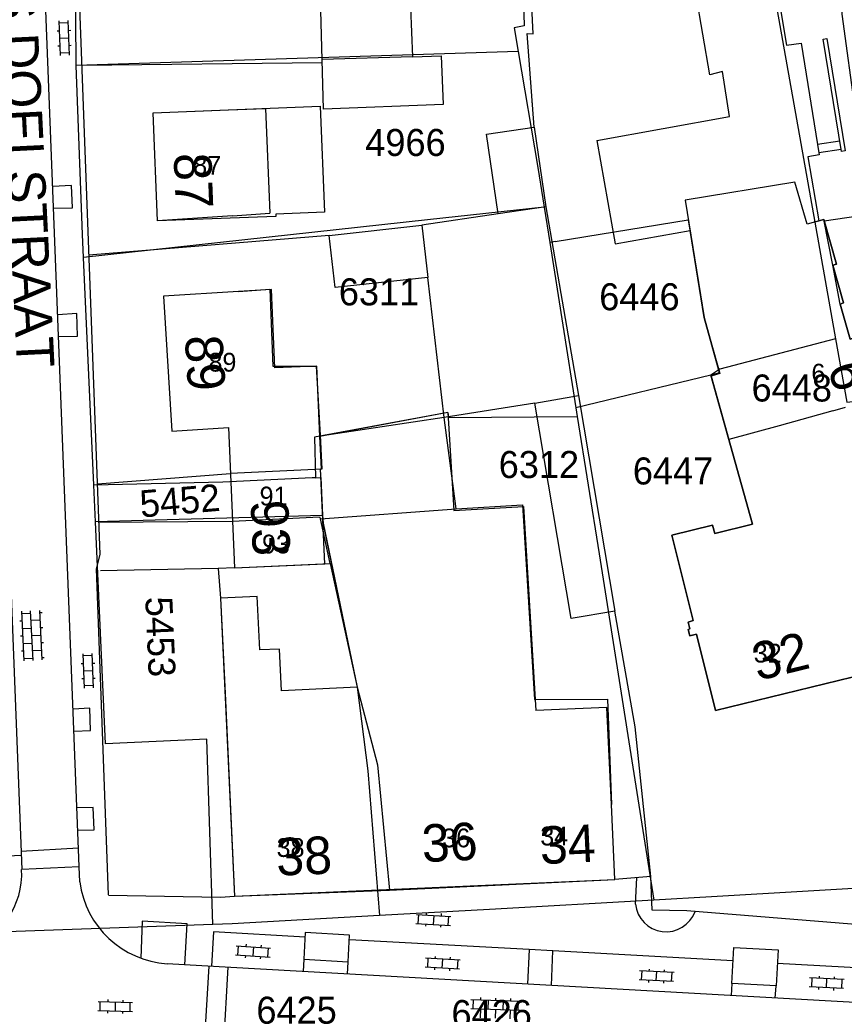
# Model space of a CAD drawing. Extents: x 148816 to 151297, y 399515 to 402500.
# Drawn here: x 150275.9 to 150330.8, y 399819.8 to 399886 of the extents above; entities that cross this region are included whole.
import ezdxf

# ---------------------------------------------------------------- set-up
doc = ezdxf.new("R2010")
doc.units = 0
for name, color, linetype in [('B01 Hoofdgebouw  [D] Norm', 7, 'Continuous'), ('B01 Hoofdgebouw  [T] Norm', 7, 'Continuous'), ('B01 hoofgebouw', 7, 'Continuous'), ('B02 Bijgebouw  [D] Norm', 7, 'Continuous'), ('B02 Bijgebouw  [T] Norm', 7, 'Continuous'), ('B07 Tussenmuur  [D] Norm', 7, 'Continuous'), ('G01 perceelsgrens', 7, 'Continuous'), ('S02 Open verharding  Norm', 7, 'Continuous'), ('T01 Muur  [T] Norm', 7, 'Continuous'), ('T04 Haag heg  [D] Gem', 7, 'Continuous'), ('V00 Kant verharding algemeen  [T] Norm', 7, 'Continuous'), ('V00 Kant verharding algemeen secundair  [T] Gem', 7, 'Continuous'), ('V00 Kant verharding algemeen secundair  [T] Norm', 7, 'Continuous'), ('V06 Kant onverhard  [T] Gem', 7, 'Continuous'), ('Z01 perceelnummer', 7, 'Continuous'), ('Z02 huisnummer', 7, 'Continuous'), ('Z02 Huisnummer  [Tekst] Norm', 7, 'Continuous'), ('Z06 straatnaam', 7, 'Continuous')]:
    doc.layers.add(name, color=color, linetype=linetype)

msp = doc.modelspace()

# ---------------------------------------------------------------- linework, layer by layer
at = {"layer": 'B01 Hoofdgebouw  [D] Norm'}
for points in [[(150314.345, 399877.954), (150315.587, 399871.065), (150320.571, 399871.964)], [(150290.48, 399867.89), (150292.574, 399868.052), (150292.772, 399862.915), (150295.67, 399862.916), (150295.915, 399858.313), (150296.037, 399856.05), (150289.961, 399855.771)], [(150290.097, 399852.594), (150295.887, 399852.894), (150295.939, 399852.742), (150304.982, 399853.408), (150304.19, 399859.506), (150295.918, 399858.256)], [(150304.982, 399853.408), (150309.402, 399853.676), (150310.205, 399840.709), (150315.059, 399840.752), (150315.33, 399833.72)], [(150296.6, 399849.77), (150295.939, 399852.742)]]:
    msp.add_lwpolyline(points, dxfattribs=at)
at = {"layer": 'B01 Hoofdgebouw  [T] Norm'}
for p, q in [((150290.48, 399867.89), (150285.49, 399867.58)), ((150285.49, 399867.58), (150286.05, 399858.6)), ((150321.95, 399862.32), (150322.538, 399862.481)), ((150321.95, 399862.32), (150324.72, 399852.39)), ((150286.05, 399858.6), (150289.83, 399858.84)), ((150289.83, 399858.84), (150290.23, 399849.49)), ((150322.07, 399852.34), (150319.36, 399851.67)), ((150322.21, 399851.77), (150322.07, 399852.34)), ((150324.72, 399852.39), (150322.21, 399851.77)), ((150319.36, 399851.67), (150320.77, 399845.98)), ((150290.23, 399849.49), (150296.6, 399849.77)), ((150296.6, 399849.77), (150298.4, 399841.54)), ((150291.74, 399847.58), (150289.29, 399847.47)), ((150289.29, 399847.47), (150289.59, 399841.13)), ((150291.91, 399844.02), (150291.74, 399847.58)), ((150320.77, 399845.98), (150320.44, 399845.86)), ((150320.44, 399845.86), (150320.55, 399845.43)), ((150320.55, 399845.43), (150320.45, 399845.38)), ((150320.45, 399845.38), (150320.55, 399844.97)), ((150320.55, 399844.97), (150321, 399845.06)), ((150321, 399845.06), (150322.26, 399839.98)), ((150293.21, 399844.08), (150291.91, 399844.02)), ((150293.34, 399841.3), (150293.21, 399844.08)), ((150322.26, 399839.98), (150332.27, 399842.43)), ((150298.4, 399841.54), (150293.34, 399841.3)), ((150289.59, 399841.13), (150290.23, 399827.62)), ((150315.56, 399828.73), (150315.33, 399833.72)), ((150300.55, 399828.03), (150315.56, 399828.73)), ((150290.23, 399827.62), (150300.55, 399828.03))]:
    msp.add_line(p, q, dxfattribs=at)
for points in [[(150314.345, 399877.954), (150323.202, 399879.551), (150322.731, 399882.544), (150321.891, 399882.317), (150320.94, 399887.766), (150320.251, 399887.786), (150320.26, 399888.096), (150320.759, 399888.081), (150321.099, 399899.276), (150320.599, 399899.291), (150320.608, 399899.601), (150328.212, 399899.382), (150327.855, 399887.583), (150326.426, 399887.626), (150326.989, 399884.303), (150327.957, 399884.44), (150329.17, 399876.992), (150328.42, 399876.87), (150329.153, 399872.591), (150329.477, 399872.676)], [(150329.474, 399872.682), (150330.31, 399869.705), (150330.069, 399869.637), (150330.796, 399867.13), (150330.56, 399867.048), (150331.223, 399864.721), (150331.729, 399864.891), (150333.258, 399863.928), (150333.019, 399863.523), (150333.264, 399862.595), (150333.699, 399862.346), (150332.798, 399860.723), (150331.756, 399860.441)], [(150322.538, 399862.481), (150321.515, 399866.15), (150320.571, 399871.964)]]:
    msp.add_lwpolyline(points, dxfattribs=at)
msp.add_lwpolyline([(150284.81, 399879.79), (150295.932, 399880.223), (150296.206, 399873.168), (150292.968, 399873.042), (150292.974, 399872.891), (150285.09, 399872.59)], close=True, dxfattribs=at)
at = {"layer": 'B01 hoofgebouw'}
for points in [[(150290.08, 399872.93), (150285.09, 399872.59), (150284.81, 399879.79), (150289.81, 399879.98)], [(150289.81, 399879.98), (150292.293, 399880.074), (150292.564, 399873.099)], [(150331.223, 399864.721), (150330.56, 399867.048), (150330.796, 399867.13), (150330.069, 399869.637), (150330.31, 399869.705), (150329.474, 399872.682), (150328.37, 399872.369), (150327.549, 399875.174), (150320.245, 399873.974)], [(150320.245, 399873.974), (150321.515, 399866.15), (150322.538, 399862.481), (150321.95, 399862.32)], [(150290.08, 399872.93), (150292.564, 399873.099)], [(150292.686, 399868.027), (150290.48, 399867.89)], [(150295.908, 399858.24), (150295.702, 399862.927), (150292.917, 399862.804), (150292.686, 399868.027)], [(150290.48, 399867.89), (150285.49, 399867.58), (150286.05, 399858.6), (150289.83, 399858.84), (150290.23, 399849.49), (150296.234, 399849.754)], [(150335.61, 399826.07), (150335.96, 399834.35), (150334.26, 399834.4), (150332.27, 399842.43), (150322.26, 399839.98), (150321, 399845.06), (150320.55, 399844.97), (150320.45, 399845.38), (150320.55, 399845.43), (150320.44, 399845.86), (150320.77, 399845.98), (150319.36, 399851.67), (150322.07, 399852.34), (150322.21, 399851.77), (150324.72, 399852.39), (150321.95, 399862.32)], [(150304.44, 399859.83), (150295.908, 399858.24)], [(150304.44, 399859.83), (150304.829, 399853.299), (150309.479, 399853.576), (150310.287, 399839.987)], [(150296.234, 399849.754), (150295.955, 399856.081), (150296.004, 399856.083), (150295.908, 399858.24)], [(150296.114, 399852.475), (150298.4, 399841.54), (150293.34, 399841.3), (150293.21, 399844.08), (150291.91, 399844.02), (150291.74, 399847.58), (150289.29, 399847.47), (150290.23, 399827.62), (150315.56, 399828.73), (150315.33, 399833.72)], [(150315.33, 399833.72), (150315.032, 399840.195), (150310.287, 399839.987)]]:
    msp.add_lwpolyline(points, dxfattribs=at)
at = {"layer": 'B02 Bijgebouw  [D] Norm'}
msp.add_lwpolyline([(150296.139, 399880.03), (150295.961, 399886.598), (150301.954, 399886.797), (150302.081, 399883.514), (150303.997, 399883.588)], dxfattribs=at)
for points in [[(150307.793, 399873.069), (150307.011, 399878.379), (150310.183, 399878.846), (150310.965, 399873.536)], [(150302.703, 399872.315), (150303.09, 399868.833), (150296.919, 399868.147), (150296.532, 399871.63)], [(150313.131, 399860.956), (150315.566, 399846.604), (150312.654, 399846.11), (150310.219, 399860.462)]]:
    msp.add_lwpolyline(points, close=True, dxfattribs=at)
at = {"layer": 'B02 Bijgebouw  [T] Norm'}
msp.add_lwpolyline([(150303.997, 399883.588), (150304.123, 399880.341), (150296.139, 399880.03)], dxfattribs=at)
at = {"layer": 'B07 Tussenmuur  [D] Norm'}
msp.add_line((150302.081, 399883.514), (150296.049, 399883.35), dxfattribs=at)
msp.add_line((150302.081, 399883.514), (150296.049, 399883.35), dxfattribs=at)
msp.add_lwpolyline([(150298.4, 399841.54), (150299.741, 399836.379), (150300.55, 399828.03)], dxfattribs=at)
msp.add_lwpolyline([(150298.4, 399841.54), (150299.741, 399836.379), (150300.55, 399828.03)], dxfattribs=at)
at = {"layer": 'G01 perceelsgrens'}
for points in [[(150328.208, 399902.474), (150327.612, 399887.369), (150326.261, 399887.225), (150328.878, 399872.513)], [(150309.298, 399893.451), (150309.523, 399885.582), (150308.856, 399885.453), (150309.125, 399883.867)], [(150279.68, 399882.949), (150279.607, 399892.352)], [(150309.125, 399883.867), (150279.68, 399882.949)], [(150309.125, 399883.867), (150310.434, 399876.146), (150310.85, 399873.517)], [(150280.171, 399870.148), (150280.103, 399871.68), (150279.68, 399882.949)], [(150310.85, 399873.517), (150303.083, 399872.664), (150280.171, 399870.148)], [(150310.85, 399873.517), (150311.222, 399871.16)], [(150311.59, 399871.22), (150320.448, 399872.673), (150321.511, 399866.125), (150322.478, 399862.674)], [(150331.009, 399860.527), (150332.798, 399860.723), (150333.264, 399862.595), (150333.258, 399863.928), (150331.729, 399864.891), (150331.223, 399864.721), (150330.56, 399867.048), (150330.069, 399869.637), (150329.474, 399872.682), (150328.878, 399872.513)], [(150328.878, 399872.513), (150330.26, 399864.74)], [(150311.59, 399871.22), (150311.222, 399871.16)], [(150311.222, 399871.16), (150312.962, 399860.15)], [(150280.847, 399855.002), (150280.171, 399870.148)], [(150330.26, 399864.74), (150322.54, 399862.716), (150322.478, 399862.674)], [(150330.26, 399864.74), (150331.009, 399860.527)], [(150322.478, 399862.674), (150321.95, 399862.32), (150312.962, 399860.15)], [(150322.478, 399862.674), (150322.549, 399862.421), (150321.962, 399862.255), (150323.149, 399858.033)], [(150312.962, 399860.15), (150313.054, 399859.57)], [(150330.066, 399859.954), (150330.915, 399860.192)], [(150304.44, 399859.83), (150295.544, 399858.18), (150295.62, 399855.474)], [(150304.44, 399859.83), (150304.474, 399859.51)], [(150304.474, 399859.51), (150313.054, 399859.57)], [(150313.054, 399859.57), (150314.501, 399850.415), (150318.162, 399827.354)], [(150330.066, 399859.954), (150326.503, 399858.953)], [(150326.503, 399858.953), (150323.149, 399858.033)], [(150295.62, 399855.474), (150295.385, 399855.485), (150289.452, 399855.2), (150280.847, 399855.002)], [(150295.62, 399855.474), (150295.981, 399855.496)], [(150295.981, 399855.496), (150296.092, 399852.983)], [(150280.956, 399852.559), (150280.847, 399855.002)], [(150296.092, 399852.983), (150280.956, 399852.559)], [(150296.092, 399852.983), (150296.115, 399852.463), (150298.4, 399841.54), (150299.091, 399835.966), (150299.879, 399826.325)], [(150288.768, 399825.727), (150288.384, 399838.089), (150281.616, 399837.769), (150280.956, 399852.559)], [(150334.863, 399828.323), (150321.993, 399827.569), (150318.162, 399827.354)], [(150318.162, 399827.354), (150307.199, 399826.737), (150299.879, 399826.325)], [(150299.879, 399826.325), (150290.062, 399825.772), (150288.768, 399825.727)], [(150288.768, 399825.727), (150271.907, 399825.132)]]:
    msp.add_lwpolyline(points, dxfattribs=at)
at = {"layer": 'S02 Open verharding  Norm'}
for p, q in [((150278.622, 399883.609), (150278.536, 399885.907)), ((150279.222, 399883.631), (150279.136, 399885.929)), ((150278.411, 399885.252), (150278.561, 399885.257)), ((150279.142, 399885.779), (150278.542, 399885.757)), ((150279.16, 399885.28), (150279.31, 399885.285)), ((150278.579, 399884.758), (150279.179, 399884.78)), ((150278.448, 399884.253), (150278.598, 399884.258)), ((150279.197, 399884.281), (150279.347, 399884.286)), ((150279.216, 399883.781), (150278.616, 399883.759)), ((150276.207, 399843.297), (150276.042, 399846.593)), ((150276.05, 399846.443), (150276.649, 399846.473)), ((150276.807, 399843.327), (150276.641, 399846.623)), ((150277.406, 399843.357), (150277.241, 399846.653)), ((150277.248, 399846.503), (150277.398, 399846.511)), ((150276.075, 399845.944), (150275.925, 399845.936)), ((150276.1, 399845.444), (150276.699, 399845.474)), ((150277.273, 399846.004), (150276.674, 399845.974)), ((150277.298, 399845.504), (150277.448, 399845.512)), ((150276.125, 399844.945), (150275.975, 399844.937)), ((150276.724, 399844.975), (150277.323, 399845.005)), ((150276.15, 399844.446), (150276.749, 399844.476)), ((150277.348, 399844.506), (150277.498, 399844.513)), ((150276.175, 399843.946), (150276.025, 399843.939)), ((150276.2, 399843.447), (150276.799, 399843.477)), ((150276.774, 399843.976), (150277.373, 399844.006)), ((150277.398, 399843.507), (150277.548, 399843.514)), ((150280.217, 399841.472), (150280.131, 399843.77)), ((150280.737, 399843.642), (150280.137, 399843.62)), ((150280.817, 399841.494), (150280.731, 399843.792)), ((150280.006, 399843.115), (150280.156, 399843.12)), ((150280.755, 399843.143), (150280.905, 399843.148)), ((150280.043, 399842.116), (150280.193, 399842.121)), ((150280.174, 399842.621), (150280.774, 399842.643)), ((150280.792, 399842.144), (150280.942, 399842.149)), ((150280.811, 399841.644), (150280.211, 399841.622)), ((150302.34, 399826.403), (150304.636, 399826.272)), ((150302.456, 399825.795), (150302.49, 399826.394)), ((150302.997, 399826.516), (150302.989, 399826.366)), ((150303.488, 399826.338), (150303.454, 399825.738)), ((150303.996, 399826.459), (150303.987, 399826.309)), ((150304.452, 399825.682), (150304.486, 399826.281)), ((150302.306, 399825.804), (150304.602, 399825.673)), ((150302.955, 399825.767), (150302.946, 399825.617)), ((150303.953, 399825.71), (150303.945, 399825.56)), ((150290.33, 399824.309), (150292.626, 399824.168)), ((150290.444, 399823.701), (150290.48, 399824.3)), ((150290.988, 399824.419), (150290.979, 399824.269)), ((150291.478, 399824.238), (150291.442, 399823.64)), ((150291.987, 399824.358), (150291.977, 399824.208)), ((150290.294, 399823.71), (150292.59, 399823.569)), ((150290.943, 399823.67), (150290.933, 399823.52)), ((150291.941, 399823.609), (150291.932, 399823.459)), ((150292.44, 399823.578), (150292.476, 399824.177)), ((150303.597, 399823.457), (150303.605, 399823.607)), ((150305.244, 399823.369), (150302.948, 399823.492)), ((150303.097, 399823.484), (150303.065, 399822.885)), ((150304.064, 399822.831), (150304.096, 399823.431)), ((150304.595, 399823.404), (150304.603, 399823.554)), ((150305.095, 399823.377), (150305.063, 399822.778)), ((150305.212, 399822.77), (150302.916, 399822.893)), ((150303.557, 399822.708), (150303.565, 399822.858)), ((150304.555, 399822.655), (150304.563, 399822.805)), ((150319.497, 399822.533), (150317.201, 399822.656)), ((150317.35, 399822.648), (150317.318, 399822.049)), ((150317.85, 399822.621), (150317.858, 399822.771)), ((150318.317, 399821.995), (150318.349, 399822.595)), ((150318.848, 399822.568), (150318.856, 399822.718)), ((150319.348, 399822.541), (150319.316, 399821.942)), ((150329.18, 399822.15), (150329.188, 399822.3)), ((150319.465, 399821.934), (150317.169, 399822.057)), ((150317.81, 399821.872), (150317.818, 399822.022)), ((150318.808, 399821.819), (150318.816, 399821.969)), ((150330.827, 399822.062), (150328.531, 399822.185)), ((150328.68, 399822.177), (150328.648, 399821.578)), ((150329.647, 399821.524), (150329.679, 399822.124)), ((150330.178, 399822.097), (150330.186, 399822.247)), ((150330.678, 399822.07), (150330.646, 399821.471)), ((150330.795, 399821.463), (150328.499, 399821.586)), ((150329.14, 399821.401), (150329.148, 399821.551)), ((150330.138, 399821.348), (150330.146, 399821.498)), ((150281.131, 399820.598), (150283.43, 399820.54)), ((150281.266, 399819.994), (150281.281, 399820.594)), ((150281.784, 399820.731), (150281.781, 399820.581)), ((150282.28, 399820.569), (150282.266, 399819.969)), ((150282.784, 399820.706), (150282.78, 399820.556)), ((150283.265, 399819.944), (150283.28, 399820.544)), ((150305.973, 399820.737), (150309.271, 399820.638)), ((150306.123, 399820.733), (150306.105, 399820.133)), ((150306.622, 399820.718), (150306.627, 399820.868)), ((150307.122, 399820.703), (150307.104, 399820.103)), ((150307.622, 399820.688), (150307.626, 399820.838)), ((150308.122, 399820.673), (150308.104, 399820.073)), ((150308.621, 399820.658), (150308.626, 399820.808)), ((150309.121, 399820.643), (150309.103, 399820.043)), ((150281.116, 399819.998), (150283.415, 399819.94)), ((150281.766, 399819.982), (150281.762, 399819.832)), ((150282.765, 399819.957), (150282.762, 399819.807)), ((150305.955, 399820.137), (150309.253, 399820.039)), ((150306.604, 399820.118), (150306.587, 399819.518)), ((150307.604, 399820.088), (150307.586, 399819.488)), ((150308.586, 399819.458), (150308.604, 399820.058))]:
    msp.add_line(p, q, dxfattribs=at)
at = {"layer": 'T01 Muur  [T] Norm'}
msp.add_lwpolyline([(150329.431, 399884.7), (150329.683, 399884.745), (150330.897, 399877.261), (150330.658, 399877.222), (150329.431, 399884.7)], dxfattribs=at)
at = {"layer": 'T04 Haag heg  [D] Gem'}
for p, q in [((150296.058, 399883.116), (150280.056, 399882.949)), ((150296.532, 399871.63), (150280.525, 399870.309)), ((150281.09, 399855.085), (150289.961, 399855.771)), ((150281.156, 399852.52), (150290.097, 399852.594)), ((150289.135, 399849.441), (150281.282, 399849.289))]:
    msp.add_line(p, q, dxfattribs=at)
for points in [[(150309.723, 399885.069), (150310.105, 399885.047), (150309.285, 399901.883)], [(150310.183, 399878.846), (150309.723, 399885.069)], [(150309.976, 399880.469), (150309.976, 399880.469)], [(150310.965, 399873.536), (150313.131, 399860.956)], [(150307.793, 399873.069), (150302.703, 399872.315)], [(150310.219, 399860.462), (150304.19, 399859.506), (150303.09, 399868.833)], [(150290.23, 399849.49), (150289.135, 399849.441)], [(150289.135, 399849.441), (150289.29, 399847.47)], [(150317.95, 399828.93), (150316.903, 399838.908), (150315.566, 399846.604)]]:
    msp.add_lwpolyline(points, dxfattribs=at)
at = {"layer": 'V00 Kant verharding algemeen  [T] Norm'}
for p, q in [((150317.95, 399828.93), (150315.56, 399828.73)), ((150318.05, 399826.68), (150317.95, 399828.93)), ((150320.35, 399826.64), (150318.05, 399826.68)), ((150332.15, 399825.69), (150320.35, 399826.64))]:
    msp.add_line(p, q, dxfattribs=at)
for points in [[(150279.875, 399829.592), (150277.518, 399890.054), (150276.415, 399913.833), (150274.799, 399916.237), (150272.927, 399964.275), (150272.256, 399979.477)], [(150281.834, 399827.705), (150281.023, 399849.422), (150281.264, 399850.384), (150279.268, 399904.177), (150279.152, 399904.151), (150278.584, 399919.605)], [(150273.246, 399899.138), (150273.676, 399889.94), (150276.042, 399829.402)], [(150329.055, 399877.699), (150330.541, 399877.932)], [(150330.636, 399877.354), (150329.15, 399877.117)], [(150278.169, 399873.43), (150279.421, 399873.47), (150279.363, 399874.951), (150278.111, 399874.893)], [(150329.498, 399872.598), (150332.514, 399873.033), (150333.25, 399867.708)], [(150278.513, 399864.886), (150279.755, 399864.919), (150279.706, 399866.417), (150278.456, 399866.344)], [(150279.53, 399838.62), (150280.629, 399838.651), (150280.573, 399840.151), (150279.473, 399840.084)], [(150279.781, 399832.016), (150280.866, 399832.04), (150280.81, 399833.52), (150279.73, 399833.498)], [(150279.914, 399828.572), (150279.873, 399829.58)], [(150316.925, 399827.092), (150317.023, 399828.852)], [(150281.836, 399827.697), (150289.284, 399827.554), (150290.23, 399827.62)], [(150286.917, 399823.053), (150287.067, 399825.778), (150284.078, 399825.948), (150283.982, 399823.484)], [(150297.886, 399825.027), (150294.934, 399825.193), (150294.835, 399823.426), (150297.787, 399823.26), (150297.886, 399825.027)], [(150311.33, 399821.678), (150311.422, 399823.98), (150309.848, 399824.066), (150309.732, 399821.767)], [(150326.302, 399821.643), (150323.346, 399821.798), (150323.473, 399824.203), (150326.428, 399824.047), (150326.302, 399821.643)], [(150367.476, 399819.42), (150349.045, 399819.586), (150348.042, 399819.635), (150332.351, 399820.501), (150289.97, 399822.874), (150285.728, 399823.121)]]:
    msp.add_lwpolyline(points, dxfattribs=at)
for centre, radius, start, end in [((150271.009, 399829.093), 5.042, 284.85459, 3.51775), ((150318.968, 399827.306), 2.054, 185.98214, 339.77493)]:
    msp.add_arc(centre, radius, start, end, dxfattribs=at)
at = {"layer": 'V00 Kant verharding algemeen secundair  [T] Gem'}
for points in [[(150275.981, 399830.624), (150279.826, 399830.847)], [(150279.876, 399829.572), (150276.042, 399829.402)], [(150288.228, 399817.791), (150288.523, 399822.959)], [(150289.785, 399822.884), (150289.486, 399817.734)]]:
    msp.add_lwpolyline(points, dxfattribs=at)
msp.add_arc((150286.161, 399829.409), 6.303, 187.63026, 266.06102, dxfattribs=at)
at = {"layer": 'V00 Kant verharding algemeen secundair  [T] Norm'}
msp.add_lwpolyline([(150332.514, 399873.033), (150330.688, 399886.368), (150330.68, 399887.546)], dxfattribs=at)
at = {"layer": 'V06 Kant onverhard  [T] Gem'}
for points in [[(150273.511, 399836.365), (150273.716, 399830.252), (150276.005, 399830.345)], [(150294.917, 399824.893), (150288.814, 399825.236), (150288.69, 399822.965)], [(150309.848, 399824.066), (150297.869, 399824.717)], [(150309.848, 399824.066), (150309.848, 399824.066)], [(150323.424, 399823.311), (150311.422, 399823.972)], [(150294.835, 399823.426), (150294.793, 399822.603)], [(150297.737, 399822.437), (150297.787, 399823.26)], [(150332.351, 399820.501), (150332.447, 399822.808), (150326.362, 399823.129)], [(150323.348, 399821.8), (150323.304, 399821.005)], [(150326.239, 399820.838), (150326.3, 399821.641)]]:
    msp.add_lwpolyline(points, dxfattribs=at)

# ---------------------------------------------------------------- texts
at = {"layer": 'Z01 perceelnummer'}
for s, p in [('4966', (150298.93, 399876.916)), ('6311', (150297.172, 399866.969)), ('6446', (150314.515, 399866.641)), ('6448', (150324.663, 399860.564)), ('6312', (150307.82, 399855.47)), ('6447', (150316.755, 399855.04)), ('6425', (150291.678, 399819.129)), ('6426', (150304.672, 399818.906))]:
    msp.add_text(s, height=1.8, dxfattribs=at).set_placement(p)
for s, rotation, p in [('5452', 4.89255, (150283.989, 399852.836)), ('5453', 272.51186, (150284.273, 399847.535))]:
    msp.add_text(s, height=1.8, rotation=rotation, dxfattribs=at).set_placement(p)
at = {"layer": 'Z02 huisnummer'}
for s, rotation, p in [('87', 272.23564, (150286.166, 399877.078)), ('89', 273.55489, (150286.907, 399864.918)), ('6', 284.82811, (150329.743, 399862.879)), ('93', 272.46466, (150291.29, 399853.953)), ('32', 13.77215, (150325.069, 399841.954)), ('36', 2.63638, (150302.747, 399829.883)), ('34', 2.63638, (150310.61, 399829.749)), ('38', 2.2929, (150293.041, 399828.983))]:
    msp.add_text(s, height=2.5, rotation=rotation, dxfattribs=at).set_placement(p)
at = {"layer": 'Z02 Huisnummer  [Tekst] Norm'}
for s, p in [('87', (150287.473, 399875.664)), ('89', (150288.485, 399862.557)), ('6', (150328.647, 399861.829)), ('91', (150291.89, 399853.645)), ('93', (150292.052, 399850.448)), ('32', (150324.81, 399843.18)), ('34', (150310.59, 399831)), ('36', (150304.059, 399830.875)), ('38', (150293.025, 399830.235))]:
    msp.add_text(s, height=1.25, dxfattribs=at).set_placement(p)
at = {"layer": 'Z06 straatnaam'}
msp.add_text('ONS DOELSTRAAT', height=2.5, rotation=272.80805, dxfattribs=at).set_placement((150274.243, 399893.198))

doc.saveas('drawing.dxf')
